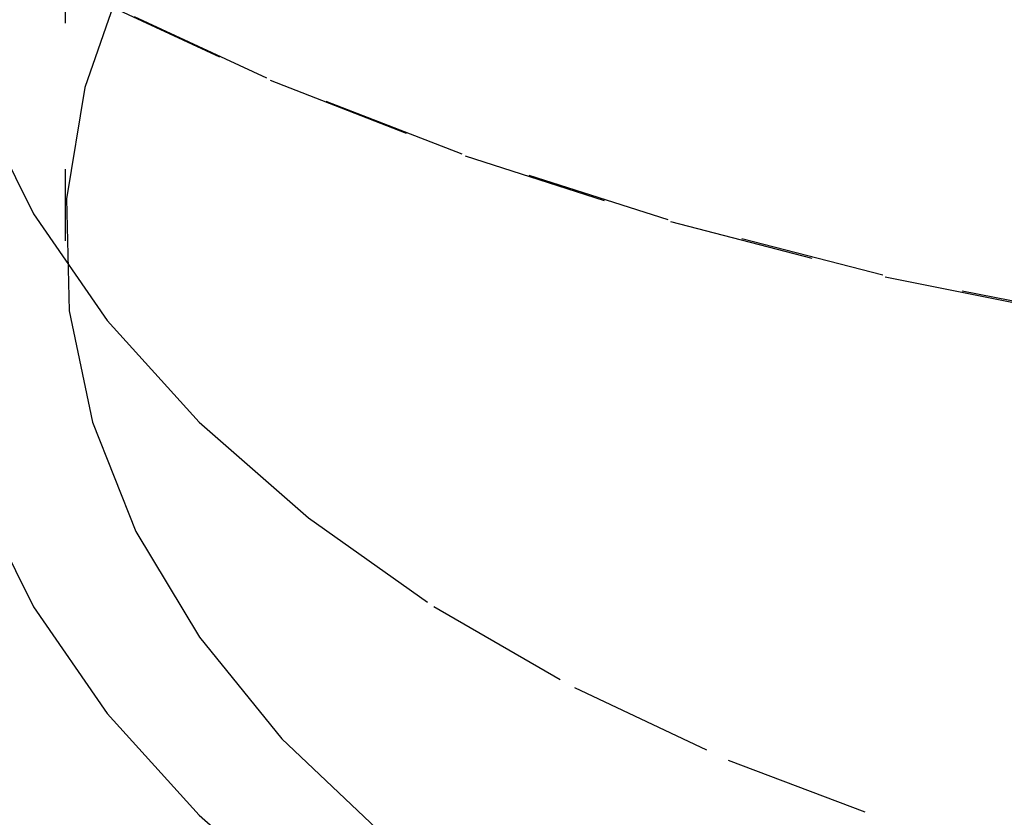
# Model space of a CAD drawing. Header units: inches. Extents: x 1907 to 2452, y -210 to -54.
# Tile 307 of 656: x 1991.206 to 1991.881, y -192.896 to -192.349. Entities that reach past the tile are written whole.
import ezdxf

# ---------------------------------------------------------------- set-up
doc = ezdxf.new("R2010")
doc.units = ezdxf.units.IN
doc.header["$LTSCALE"] = 0.5
doc.header["$MEASUREMENT"] = 0
doc.linetypes.add('HIDDEN', pattern=[0.225, 0.15, -0.075])
doc.layers.add('SID-M-H', color=4, linetype='HIDDEN')

msp = doc.modelspace()

# ---------------------------------------------------------------- linework, layer by layer
at = {"layer": 'SID-M-H'}
for p, q in [((1991.23745, -191.2516), (1991.23745, -192.5009)), ((1991.27722, -192.32033), (1991.25083, -192.39561)), ((1991.37558, -192.38943), (1991.24991, -192.33103)), ((1991.25249, -192.33252), (1991.3779, -192.3908)), ((1991.50948, -192.44138), (1991.37558, -192.38943)), ((1991.3779, -192.3908), (1991.51152, -192.44265)), ((1991.25083, -192.39561), (1991.23845, -192.47209)), ((1991.17824, -192.40683), (1991.21569, -192.48239)), ((1991.65063, -192.4865), (1991.50948, -192.44138)), ((1991.51152, -192.44265), (1991.65237, -192.48767)), ((1991.23845, -192.47209), (1991.24022, -192.5489)), ((1991.21569, -192.48239), (1991.26619, -192.55538)), ((1991.79797, -192.52444), (1991.65063, -192.4865)), ((1991.65237, -192.48767), (1991.7994, -192.52553)), ((1991.95041, -192.55493), (1991.79797, -192.52444)), ((1991.7994, -192.52553), (1991.95153, -192.55596)), ((1991.24022, -192.5489), (1991.25612, -192.62516)), ((1991.26619, -192.55538), (1991.32923, -192.62504)), ((1991.25612, -192.62516), (1991.28597, -192.70001)), ((1991.32923, -192.62504), (1991.40415, -192.69067)), ((1991.17824, -192.67629), (1991.21569, -192.75185)), ((1991.40415, -192.69067), (1991.49018, -192.75158)), ((1991.28597, -192.70001), (1991.32944, -192.77261)), ((1991.21569, -192.75185), (1991.26619, -192.82484)), ((1991.49018, -192.75158), (1991.58645, -192.80715)), ((1991.32944, -192.77261), (1991.38603, -192.84213)), ((1991.58645, -192.80715), (1991.69197, -192.85682)), ((1991.26619, -192.82484), (1991.32923, -192.8945)), ((1991.38603, -192.84213), (1991.4551, -192.90778)), ((1991.69197, -192.85682), (1991.80564, -192.90007)), ((1991.32923, -192.8945), (1991.40415, -192.96012))]:
    msp.add_line(p, q, dxfattribs=at)

doc.saveas('drawing.dxf')
